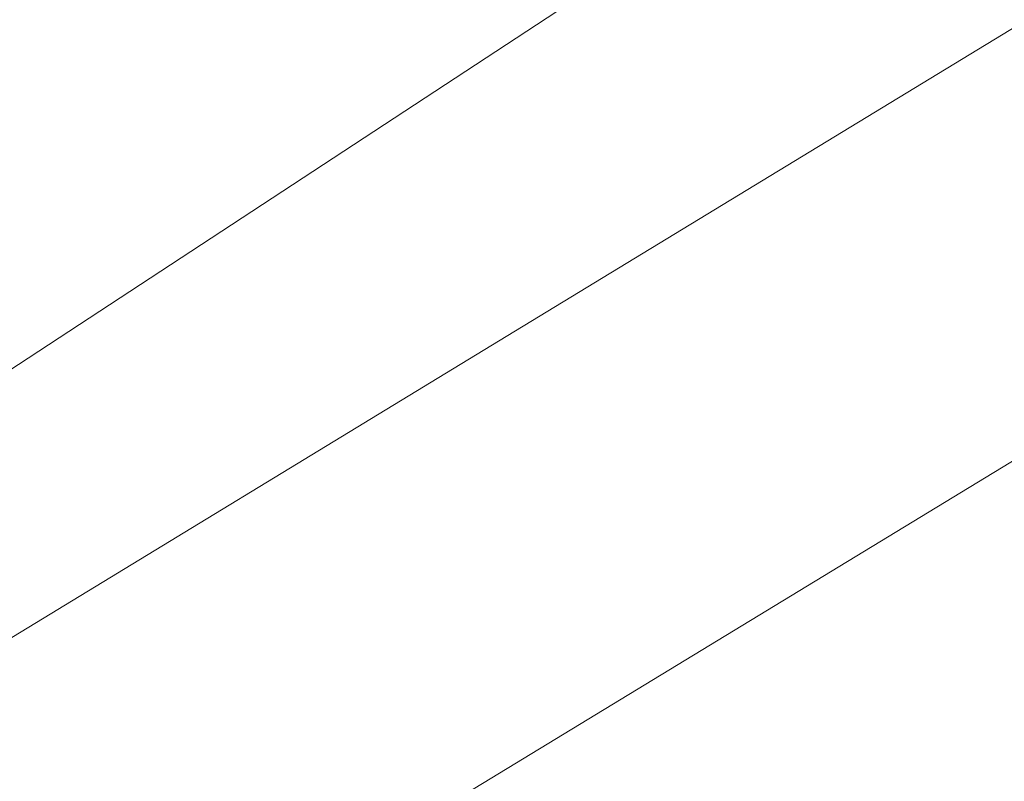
# Model space of a CAD drawing. Extents: x 1620613 to 1693141, y 557269 to 607790.
# Tile 384 of 656: x 1620822.656 to 1620823.148, y 607309.702 to 607310.083. Entities that reach past the tile are written whole.
import ezdxf

# ---------------------------------------------------------------- set-up
doc = ezdxf.new("R2010")
doc.units = 0
doc.header["$LTSCALE"] = 10
doc.header["$MEASUREMENT"] = 0
doc.linetypes.add('DGN Style 2', pattern=[7.346996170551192, 4.408197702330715, -2.938798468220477])
doc.linetypes.add('DGN Style 3', pattern=[10.28579463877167, 7.346996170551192, -2.938798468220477])
for name, color, linetype, lineweight in [('DR_X_Text', 7, 'Continuous', 0), ('DT_X_Contour_Minor', 136, 'DGN Style 3', 0), ('SV_X_Top_of_Bank', 97, 'DGN Style 2', 0)]:
    doc.layers.add(name, color=color, linetype=linetype, lineweight=lineweight)
doc.styles.get("Standard").update_dxf_attribs({"font": 'arial.ttf'})
doc.styles.add('Style-Arial', font='arial.ttf')
doc.dimstyles.get("Standard").update_dxf_attribs({"dimtxt": 0.18, "dimasz": 0.18, "dimexe": 0.18, "dimexo": 0.0625, "dimgap": 0.09, "dimtad": 0, "dimtih": 1, "dimtoh": 1, "dimdec": 4, "dimzin": 0, "dimdsep": 46, "dimtxsty": 'Standard', "dimcen": 0.09, "dimadec": 0, "dimazin": 0, "dimtfac": 1, "dimtdec": 4, "dimtofl": 0, "dimtmove": 0, "dimatfit": 3, "dimfxl": 1, "dimtolj": 1, "dimtzin": 0, "dimarcsym": 0})

# ---------------------------------------------------------------- blocks, each defined once
blk = doc.blocks.new('*U1004')
at = {"layer": 'DT_X_Contour_Minor', "transparency": 33554559, "flags": 128}
for points, elevation in [([(-15.21616715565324, 53.13950447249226), (-19.81874134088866, 49.86354265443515), (-20.72156229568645, 49.22141635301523), (-21.45749336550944, 48.69902108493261), (-22.02653455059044, 48.29635685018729), (-22.42868585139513, 48.01342364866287), (-23.27856947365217, 47.41857648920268), (-23.80416834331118, 46.98556298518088), (-24.74355223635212, 46.13265784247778), (-26.09672115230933, 44.85986106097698), (-27.86367509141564, 43.16717264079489), (-33.12726562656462, 38.09348133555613), (-34.87997650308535, 36.41065848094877), (-36.19041623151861, 35.16745839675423), (-37.05858481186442, 34.36388108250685), (-37.48448224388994, 33.99992653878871), (-38.03051386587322, 33.61554478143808), (-38.21858775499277, 33.48693160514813), (-38.37328570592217, 33.38937839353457), (-38.49460771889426, 33.32288514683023), (-38.5825537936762, 33.28745186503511), (-38.77257540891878, 33.23437640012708), (-38.88521126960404, 33.17604471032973), (-39.08060264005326, 33.04085623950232), (-39.3587495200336, 32.82881098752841), (-39.71965190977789, 32.53990895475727), (-40.79239896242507, 31.66702782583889), (-41.21281239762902, 31.37527341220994), (-41.66949241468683, 31.15467101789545), (-42.16243901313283, 31.00522064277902), (-42.6916521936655, 30.92692228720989), (-44.15124278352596, 30.8129960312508), (-44.65910627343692, 30.77541925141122), (-45.08800380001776, 30.74813360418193), (-45.43793536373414, 30.73113908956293), (-45.7089009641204, 30.72443570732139), (-46.78915318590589, 30.71716589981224), (-50.25550565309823, 29.22997960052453), (-51.06818505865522, 28.88110715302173), (-52.02064364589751, 28.47185536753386), (-53.11288141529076, 28.00222424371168), (-54.34489836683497, 27.47221378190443), (-57.81664914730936, 25.97834676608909), (-59.108489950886, 25.4196177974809), (-60.38019927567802, 24.86383115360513), (-61.63177712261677, 24.31098683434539), (-62.86322349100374, 23.76108483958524), (-66.12023850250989, 22.29860262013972), (-67.36429721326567, 21.74074830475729), (-68.65371208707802, 21.16404702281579), (-69.9884831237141, 20.56849877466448), (-71.36861032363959, 19.95410356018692), (-75.10942440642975, 18.29058703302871), (-76.51567851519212, 17.66446206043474), (-77.92883027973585, 17.03372453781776), (-79.34887969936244, 16.39837446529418), (-80.77582677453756, 15.75841184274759), (-84.59021584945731, 14.04569478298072), (-85.96780275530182, 13.42649090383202), (-87.23977166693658, 12.8534170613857), (-88.40612258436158, 12.32647325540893), (-89.46685550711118, 11.84565948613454), (-92.15465264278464, 10.62499615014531), (-93.16140094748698, 10.16824392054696), (-94.16579800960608, 9.713484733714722), (-95.16784382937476, 9.260718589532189), (-96.16753840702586, 8.809945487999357), (-98.83025562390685, 7.610541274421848), (-99.75191201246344, 7.19545492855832), (-100.5198432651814, 6.84974905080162), (-101.1340493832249, 6.573423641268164), (-101.5945303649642, 6.366478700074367), (-102.6175128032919, 5.907132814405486), (-103.011255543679, 5.728681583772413), (-103.425246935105, 5.537837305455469), (-103.8594869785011, 5.334599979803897), (-104.3139756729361, 5.1189696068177), (-105.5529437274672, 4.527431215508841), (-105.9805033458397, 4.32358178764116), (-106.3339561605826, 4.1556872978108), (-106.613302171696, 4.023747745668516), (-106.818541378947, 3.927763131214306), (-107.2670368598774, 3.719744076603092), (-107.4843943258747, 3.619638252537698), (-107.8000951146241, 3.475335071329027), (-108.2141392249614, 3.286834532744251), (-108.7265266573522, 3.054136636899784), (-110.2240175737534, 2.374679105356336), (-110.7152033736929, 2.152073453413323), (-111.0656425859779, 1.993849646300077), (-111.2753352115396, 1.900007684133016), (-111.3442812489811, 1.870547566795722), (-111.3404752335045, 1.87782971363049), (-111.3429190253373, 1.878463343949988), (-111.3531049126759, 1.874902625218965), (-111.371032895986, 1.867147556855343), (-111.3967029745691, 1.855198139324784), (-111.4754793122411, 1.817740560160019), (-111.5018743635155, 1.805381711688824), (-111.5219772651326, 1.796398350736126), (-111.5357880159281, 1.79079047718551), (-111.5433066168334, 1.788558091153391), (-111.5549666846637, 1.787105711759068), (-111.5624210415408, 1.784814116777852), (-111.5760390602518, 1.779028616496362), (-111.5958207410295, 1.769749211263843), (-111.6217660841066, 1.756975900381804), (-111.6991718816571, 1.718255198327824), (-111.7342200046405, 1.700687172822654), (-111.7813100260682, 1.677023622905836), (-111.8404419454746, 1.647264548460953), (-111.9116157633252, 1.611409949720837), (-112.2718580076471, 1.429865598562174), (-113.0350606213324, -0.2474059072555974), (-113.2177541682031, -0.6502334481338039), (-113.4387479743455, -1.13988542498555), (-113.6980420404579, -1.716361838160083), (-113.9956363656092, -2.379662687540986), (-114.8402882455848, -4.264230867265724), (-115.2146300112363, -4.99066763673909), (-115.7041663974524, -5.756551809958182), (-116.3088974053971, -6.561883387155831), (-117.0288230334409, -7.406662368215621), (-120.6572634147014, -11.44100822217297), (-121.7109238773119, -12.4702595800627), (-121.9242665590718, -12.67251216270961), (-122.1127258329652, -12.838162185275), (-122.2763016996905, -12.96720964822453), (-122.4149941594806, -13.0596545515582), (-122.7516628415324, -13.25737088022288), (-123.1181484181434, -13.47519358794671), (-123.9651036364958, -13.98037446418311), (-125.2925284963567, -14.77291350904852), (-127.1004229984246, -15.85281072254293), (-132.5621011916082, -19.11568085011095), (-134.3564604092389, -20.18775530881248), (-135.643279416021, -20.95682608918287), (-136.4225582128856, -21.4228931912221), (-136.6942967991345, -21.5859566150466), (-136.7422127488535, -21.61678750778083), (-136.7928334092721, -21.64935871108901), (-136.9087584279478, -21.72394915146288), (-137.0899878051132, -21.84055882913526), (-137.3365215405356, -21.99918774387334), (-138.0810173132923, -22.47822383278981), (-138.3978712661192, -22.6746115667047), (-138.790061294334, -22.90449770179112), (-139.2575873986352, -23.16788223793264), (-139.8004495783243, -23.46476517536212), (-142.5095905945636, -24.92838181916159), (-153.1870326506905, -30.13426355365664), (-155.2248335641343, -31.12493864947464), (-156.7621897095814, -31.86587176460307), (-157.7991010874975, -32.35706289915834), (-158.3355676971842, -32.59851205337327), (-159.0988856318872, -32.90938715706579), (-159.3740378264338, -33.02320973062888), (-159.6270059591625, -33.13152112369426), (-159.8577900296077, -33.23432133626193), (-160.0663900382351, -33.33161036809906), (-160.5930779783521, -33.58369954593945), (-160.8051329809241, -33.66154300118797), (-161.0462820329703, -33.70600648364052), (-161.3165251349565, -33.71708999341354), (-161.615862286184, -33.69479353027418), (-162.4528867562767, -33.59082966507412), (-162.9269289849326, -33.66899306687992), (-163.721287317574, -33.98145617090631), (-164.8359617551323, -34.52821897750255), (-166.2709522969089, -35.30928148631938), (-170.5246818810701, -37.7045144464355), (-172.1231266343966, -38.57648387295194), (-173.7281637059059, -39.39596743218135), (-175.339793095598, -40.16296512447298), (-176.9580148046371, -40.87747694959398), (-181.2820624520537, -42.71286066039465), (-182.7909117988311, -43.35069092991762), (-184.0744241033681, -43.88764395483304), (-185.1325993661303, -44.32371973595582), (-185.9654375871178, -44.65891827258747), (-187.8858901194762, -45.41827804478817), (-188.520472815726, -45.67012349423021), (-188.9838815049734, -45.85614001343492), (-189.2761161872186, -45.97632760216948), (-189.3971768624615, -46.0306862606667), (-189.4917733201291, -46.08787077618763), (-189.8211518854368, -46.28819430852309), (-190.7383402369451, -46.84627651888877), (-192.2433383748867, -47.76211740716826), (-194.3361462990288, -49.03571697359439), (-200.7007138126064, -52.90899405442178), (-202.8180694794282, -54.19743101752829), (-204.3967108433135, -55.15778409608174), (-205.4366379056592, -55.79005328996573), (-205.9378506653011, -56.09423859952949), (-206.5561322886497, -56.46795424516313), (-206.8614067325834, -56.64589492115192), (-207.3135188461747, -56.89943021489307), (-207.912468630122, -57.22856012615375), (-208.6582560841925, -57.63328465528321), (-212.4812187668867, -59.69838656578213), (-217.9525532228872, -61.78625121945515), (-218.9816974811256, -62.17902329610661), (-219.7242726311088, -62.46254038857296), (-220.1802786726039, -62.63680249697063), (-220.3497156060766, -62.70180962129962), (-220.4194552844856, -62.72948864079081), (-220.8007980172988, -62.87632058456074), (-221.8925214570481, -63.29605715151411), (-223.6946256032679, -63.98869834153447), (-226.2071104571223, -64.95424415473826), (-233.8542443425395, -67.8929058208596), (-236.4554405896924, -68.89391066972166), (-238.5236789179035, -69.69292896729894), (-240.0589593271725, -70.28996071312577), (-241.0612818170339, -70.68500590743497), (-243.0235312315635, -71.46914435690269), (-243.7578034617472, -71.7613185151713), (-244.4889330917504, -72.04973715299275), (-245.2169201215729, -72.33440027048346), (-245.9417645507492, -72.61530786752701), (-247.8704928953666, -73.35938743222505), (-248.5630352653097, -73.6199460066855), (-249.1941161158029, -73.8435620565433), (-249.7637354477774, -74.0302355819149), (-250.271893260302, -74.17996658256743), (-251.5450320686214, -74.52999255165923), (-252.0702619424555, -74.6602527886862), (-252.691097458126, -74.78851402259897), (-253.4075386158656, -74.91477625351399), (-254.2195854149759, -75.03903948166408), (-256.5125177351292, -75.36774275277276), (-256.9049860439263, -75.59858398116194), (-256.3626917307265, -76.04458021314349), (-254.8856347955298, -76.705731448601), (-252.4738152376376, -77.58203768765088), (-244.7959462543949, -80.20572766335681), (-242.204642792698, -81.01907846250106), (-240.1891341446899, -81.49136337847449), (-238.7494203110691, -81.62258241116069), (-237.8855012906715, -81.41273556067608), (-236.3494436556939, -80.39838944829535), (-235.4562545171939, -80.28305411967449), (-233.928730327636, -80.69780771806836), (-231.7668710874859, -81.64265024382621), (-228.9706767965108, -83.11758169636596), (-220.6683786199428, -87.75751747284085), (-217.8834685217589, -89.27032145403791), (-215.7554618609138, -90.32878156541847), (-214.2843586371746, -90.93289780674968), (-213.4701588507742, -91.08267017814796), (-212.174830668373, -90.87627134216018), (-211.6545913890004, -90.75436087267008), (-211.0653696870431, -90.54342859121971), (-210.4071655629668, -90.2434744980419), (-209.6799790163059, -89.85449859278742), (-207.6488383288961, -88.69853376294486), (-206.8963358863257, -88.28145190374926), (-206.1621840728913, -87.89717994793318), (-205.4463828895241, -87.54571789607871), (-204.7489323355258, -87.22706574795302), (-202.9135316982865, -86.42107322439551), (-202.161806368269, -86.10027413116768), (-201.2831808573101, -85.74237124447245), (-200.277655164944, -85.347364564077), (-199.1452292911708, -84.91525409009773), (-195.9562267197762, -83.71348776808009), (-194.8143689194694, -83.26692920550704), (-193.7805474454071, -82.82857825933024), (-192.8547622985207, -82.39843492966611), (-192.0370134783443, -81.97649921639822), (-190.0003983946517, -80.86228080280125), (-189.2093401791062, -80.45351616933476), (-188.3636268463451, -80.06288607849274), (-187.4632583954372, -79.69039053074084), (-186.5082348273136, -79.33602952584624), (-183.88863182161, -78.41524623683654), (-183.0039409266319, -78.10315325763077), (-182.3145704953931, -77.85746178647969), (-181.8205205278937, -77.67817182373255), (-181.5217910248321, -77.56528336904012), (-180.9856063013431, -77.35278283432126), (-180.6732185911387, -77.23195806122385), (-180.1381940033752, -77.02885914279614), (-179.3805325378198, -76.74348607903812), (-178.4002341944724, -76.37583887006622), (-175.4892561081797, -75.28574745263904), (-174.2415284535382, -74.81242216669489), (-172.6815790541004, -74.21001487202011), (-170.8094079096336, -73.47852556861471), (-168.6250150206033, -72.6179542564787), (-162.3836716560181, -70.15098807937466), (-160.3075015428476, -69.33094668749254), (-158.7599987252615, -68.72104714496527), (-157.7411632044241, -68.32128945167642), (-157.2509949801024, -68.131673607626), (-156.6487694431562, -67.906220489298), (-156.3778641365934, -67.78612823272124), (-156.0168173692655, -67.59494130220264), (-155.5656291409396, -67.33265969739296), (-155.0242994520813, -66.99928341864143), (-153.4605650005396, -66.01548710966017), (-152.8529017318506, -65.65113033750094), (-152.2027127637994, -65.29590725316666), (-151.5099980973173, -64.94981785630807), (-150.7747577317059, -64.61286214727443), (-148.7574158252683, -63.72649183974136), (-147.8165163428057, -63.32364140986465), (-146.5068243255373, -62.77986785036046), (-144.8283397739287, -62.09517116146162), (-142.7810626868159, -61.26955134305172), (-136.8299337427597, -58.88000098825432), (-134.7873558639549, -58.07134284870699), (-133.1229689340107, -57.4375311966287), (-131.8367729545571, -56.97856603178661), (-130.9287679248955, -56.69444735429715), (-129.0116757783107, -56.16992619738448), (-128.3709055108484, -55.98933264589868), (-127.8864138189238, -55.84094285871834), (-127.5582007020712, -55.72475683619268), (-127.3862661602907, -55.64077457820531), (-127.1361454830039, -55.45976024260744), (-127.0158877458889, -55.40442056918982), (-126.8427050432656, -55.37416230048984), (-126.6165973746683, -55.36898543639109), (-126.3375647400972, -55.38888997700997), (-125.5229110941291, -55.47541062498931), (-125.2490449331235, -55.50724031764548), (-125.0384366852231, -55.53783890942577), (-124.8910863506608, -55.56720640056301), (-124.8069939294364, -55.59534279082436), (-124.5621644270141, -55.72377337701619), (-121.6953630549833, -54.43029862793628), (-121.1401926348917, -54.18145993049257), (-120.7033105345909, -53.98929015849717), (-120.3847167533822, -53.85378931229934), (-120.1844112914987, -53.77495739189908), (-119.8079811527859, -53.64029750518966), (-119.6632141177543, -53.58463066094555), (-119.5112356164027, -53.51862504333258), (-119.3520456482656, -53.44228065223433), (-119.1856442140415, -53.35559748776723), (-118.732291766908, -53.11065735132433), (-118.5813705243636, -53.02933177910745), (-118.4686211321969, -52.96906016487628), (-118.394043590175, -52.92984250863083), (-118.3576378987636, -52.91167881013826), (-118.3114518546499, -52.8913142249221), (-118.2843343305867, -52.87942948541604), (-118.2376212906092, -52.8590487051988), (-118.1713127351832, -52.8301718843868), (-118.0854086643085, -52.79279902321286), (-117.8302037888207, -52.68181000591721), (-117.7463434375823, -52.64520010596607), (-117.6861660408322, -52.61861216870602), (-117.6496715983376, -52.60204619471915), (-117.6368601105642, -52.59550218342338), (-117.634273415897, -52.59141410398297), (-117.5621176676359, -52.55989399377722), (-117.3475904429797, -52.4683997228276), (-116.9906917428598, -52.31693129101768), (-116.4914215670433, -52.10548869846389), (-114.970205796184, -51.46167623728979), (-114.4185916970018, -51.22624495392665), (-113.9046612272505, -51.00281044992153), (-113.4284143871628, -50.79137272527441), (-112.9898511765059, -50.59193177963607), (-111.8705941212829, -50.07608496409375), (-111.4361631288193, -49.87686495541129), (-110.9723129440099, -49.66609004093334), (-110.479043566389, -49.44376022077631), (-109.9563549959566, -49.20987549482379), (-108.5232932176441, -48.57077635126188), (-107.9104807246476, -48.29830772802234), (-107.1468395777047, -47.96022621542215), (-106.2323697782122, -47.55653181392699), (-105.1670713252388, -47.08722452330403), (-102.1251705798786, -45.74825456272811), (-100.9267181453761, -45.21956756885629), (-99.6127864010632, -44.63773405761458), (-98.18337534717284, -44.00275402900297), (-96.63848498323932, -43.31462748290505), (-92.36480493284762, -41.40876133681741), (-90.7662950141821, -40.69468151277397), (-89.1760252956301, -39.98184164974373), (-87.59399577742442, -39.27024174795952), (-86.02020645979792, -38.55988180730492), (-81.83442187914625, -36.66724191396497), (-80.35566188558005, -35.99873885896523), (-79.05872034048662, -35.41270961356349), (-77.94359724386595, -34.90915417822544), (-77.01029259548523, -34.48807255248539), (-74.76390479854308, -33.47515329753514), (-73.82803864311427, -33.05414123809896), (-72.70523102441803, -32.55079450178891), (-71.39548194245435, -31.96511308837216), (-69.89879139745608, -31.29709699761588), (-65.65836132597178, -29.40594118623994), (-64.17550338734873, -28.7438384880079), (-62.90725212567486, -28.17589725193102), (-61.85360754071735, -27.70211747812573), (-61.01456963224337, -27.32249916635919), (-59.06327744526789, -26.43573228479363), (-58.40143171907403, -26.13440883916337), (-57.87936368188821, -25.89551366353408), (-57.49707333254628, -25.71904675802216), (-57.25456067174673, -25.60500812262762), (-56.79423049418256, -25.38414278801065), (-56.61580828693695, -25.29798916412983), (-56.42578929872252, -25.20517729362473), (-56.2241735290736, -25.1057071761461), (-56.01096097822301, -24.99957881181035), (-55.42693180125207, -24.70769217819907), (-55.17584401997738, -24.58463789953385), (-54.86060255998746, -24.43439003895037), (-54.48120742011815, -24.25694859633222), (-54.03765860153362, -24.05231357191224), (-52.76932351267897, -23.47036206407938), (-52.35306644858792, -23.27972813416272), (-52.05554657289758, -23.14428997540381), (-51.8767638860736, -23.0640475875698), (-51.81671838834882, -23.03900097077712), (-51.81491331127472, -23.04580435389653), (-51.80586088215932, -23.04392634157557), (-51.78005740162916, -23.03318976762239), (-51.73750286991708, -23.01359463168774), (-51.67819728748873, -22.98514093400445), (-51.49771433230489, -22.8974529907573), (-51.39857034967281, -22.84935450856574), (-51.23650061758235, -22.77082501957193), (-51.01150513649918, -22.66186452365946), (-50.72358390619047, -22.52247302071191), (-49.23312474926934, -21.80097365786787), (-49.14244847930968, -20.03365444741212), (-49.00203839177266, -19.51154287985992), (-48.6196693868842, -18.70263069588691), (-47.99534146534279, -17.6069178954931), (-47.12905462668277, -16.22440447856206), (-44.4963445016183, -12.15530121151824), (-43.46803317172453, -10.75049285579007), (-42.35763177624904, -9.587895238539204), (-41.16514031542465, -8.667508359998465), (-39.89055878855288, -7.989332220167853), (-36.38222129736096, -6.503810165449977), (-35.20540522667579, -6.00551539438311), (-34.30621013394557, -5.624772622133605), (-33.68463601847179, -5.361581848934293), (-33.34068288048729, -5.215943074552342), (-32.79363581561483, -4.984309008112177), (-32.37782533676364, -4.731976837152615), (-31.5406792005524, -4.148705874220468), (-30.2821974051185, -3.234496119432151), (-28.60237995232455, -1.989347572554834), (-23.56108586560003, 1.772300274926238), (-21.76660683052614, 3.090607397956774), (-20.1641402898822, 4.224292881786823), (-18.75368624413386, 5.173356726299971), (-17.53524469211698, 5.937798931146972), (-14.54208387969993, 7.730149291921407), (-13.53872524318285, 8.334381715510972), (-12.77351994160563, 8.802816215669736), (-12.24646797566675, 9.1354527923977), (-11.95756934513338, 9.332291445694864), (-11.50471077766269, 9.676130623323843), (-11.13367417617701, 9.918347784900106), (-10.3602082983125, 10.38711988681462), (-9.184313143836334, 11.08244692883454), (-7.605988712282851, 12.00432891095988), (-2.860551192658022, 14.76475411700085), (-1.204194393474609, 15.72995997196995), (0.2057978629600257, 16.5552586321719), (1.369425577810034, 17.24065009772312), (2.286688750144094, 17.78613436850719), (4.404237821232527, 19.05421616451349), (5.349744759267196, 19.62845602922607), (6.598103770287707, 20.40011427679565), (8.149314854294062, 21.36919090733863), (10.00337801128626, 22.5356859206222), (15.35134919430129, 25.90956379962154), (17.17177361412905, 27.06607961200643), (18.62206848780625, 28.00521863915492), (19.70223381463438, 28.72698088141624), (20.41226959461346, 29.23136633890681), (21.81219227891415, 30.28655851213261), (22.32136375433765, 30.52013040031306), (22.79893616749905, 30.42945193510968), (23.24490951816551, 30.01452311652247), (23.6592838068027, 29.27534394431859), (25.5192993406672, 25.06925698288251)], 0.2000414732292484), ([(-17.45736527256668, 52.90326992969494), (-21.39895877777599, 50.0977725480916), (-22.17212463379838, 49.54786270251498), (-22.80236784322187, 49.10048918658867), (-23.28968840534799, 48.75565200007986), (-23.63408632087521, 48.51335114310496), (-24.36191723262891, 48.00393063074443), (-24.86158497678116, 47.58533965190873), (-25.8147150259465, 46.71163209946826), (-27.22130737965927, 45.38280797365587), (-29.08136203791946, 43.59886727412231), (-34.64612420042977, 38.23486997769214), (-36.47441867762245, 36.47166088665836), (-37.78573048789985, 35.20503158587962), (-38.58005963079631, 34.43498207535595), (-38.85740610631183, 34.16151235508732), (-38.94539676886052, 34.04400650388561), (-38.93639807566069, 34.00681650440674), (-38.93534537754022, 33.99954533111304), (-38.93604386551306, 33.99367038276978), (-38.93849353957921, 33.98919165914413), (-38.94269439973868, 33.98610916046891), (-38.95623160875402, 33.97975079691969), (-38.96354734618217, 33.97610134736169), (-38.97534165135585, 33.96992177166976), (-38.99161452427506, 33.96121206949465), (-39.01236596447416, 33.94997224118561), (-39.11965601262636, 33.89161608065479), (-41.00425999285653, 32.35813691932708), (-41.41850579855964, 32.06585747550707), (-41.85355579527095, 31.84622449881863), (-42.30940998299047, 31.69923798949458), (-42.78606836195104, 31.62489794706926), (-45.05901724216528, 31.44748617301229), (-45.41155417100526, 31.3261421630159), (-45.47864930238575, 31.30298905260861), (-45.52884744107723, 31.28553429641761), (-45.56214858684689, 31.27377789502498), (-45.57855274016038, 31.26771984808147), (-45.60682844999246, 31.25629857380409), (-45.61209900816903, 31.25412344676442), (-45.61557950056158, 31.25263748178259), (-45.6172699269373, 31.25184067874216), (-45.61939097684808, 31.2506347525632), (-45.6221740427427, 31.24922665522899), (-45.63966620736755, 31.24067520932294), (-45.69890002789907, 31.21193393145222), (-45.82608510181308, 31.15654833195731), (-46.17424678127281, 31.00658998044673), (-46.74338506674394, 30.76205887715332), (-47.53349995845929, 30.42295502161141), (-49.93510847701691, 29.39258107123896), (-50.87372427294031, 28.98969278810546), (-51.88836527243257, 28.55380840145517), (-52.97903147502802, 28.08492791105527), (-54.14572288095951, 27.5830513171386), (-57.35826690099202, 26.20071892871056), (-58.58553470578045, 25.6693915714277), (-59.85793010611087, 25.11215879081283), (-61.17545310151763, 24.52902058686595), (-62.53810369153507, 23.91997695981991), (-66.2320087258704, 22.26132005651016), (-67.60640780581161, 21.64488324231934), (-68.95917626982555, 21.0395654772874), (-70.29031411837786, 20.44536676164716), (-71.5998213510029, 19.8622870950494), (-75.06299981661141, 18.3222333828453), (-76.39654123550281, 17.72836383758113), (-77.7997816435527, 17.10179548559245), (-79.27272104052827, 16.44252832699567), (-80.81535942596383, 15.7505623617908), (-85.0219937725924, 13.86172137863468), (-86.5189906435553, 13.18894839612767), (-87.85500549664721, 12.58726018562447), (-89.03003833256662, 12.05665674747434), (-90.04408915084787, 11.5971380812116), (-92.53358197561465, 10.46653466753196), (-93.46605290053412, 10.0434813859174), (-94.39634605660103, 9.622274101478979), (-95.32446144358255, 9.202912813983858), (-96.25039906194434, 8.785397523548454), (-98.7166623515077, 7.674484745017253), (-99.58089384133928, 7.285275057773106), (-100.32389084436, 6.950830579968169), (-100.9456533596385, 6.671151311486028), (-101.4461813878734, 6.446237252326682), (-102.6192768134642, 5.919486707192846), (-103.0579989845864, 5.720960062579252), (-103.4943439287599, 5.520443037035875), (-103.9283116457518, 5.317935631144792), (-104.3599021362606, 5.113437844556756), (-105.5076404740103, 4.565456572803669), (-105.9101584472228, 4.373629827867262), (-106.2569086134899, 4.209135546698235), (-106.5478909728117, 4.071973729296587), (-106.7831055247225, 3.962144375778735), (-107.3359872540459, 3.705709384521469), (-107.582444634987, 3.592054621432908), (-107.907155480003, 3.44341657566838), (-108.3101197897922, 3.25979524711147), (-108.7913375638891, 3.041190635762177), (-110.1789229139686, 2.411600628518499), (-110.6338851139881, 2.205665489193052), (-110.9580827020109, 2.060052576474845), (-111.1515156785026, 1.974761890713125), (-111.214184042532, 1.949793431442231), (-111.2069468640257, 1.96364050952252), (-111.2115937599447, 1.964845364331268), (-111.2309623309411, 1.958074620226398), (-111.2650525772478, 1.943328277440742), (-111.3138644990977, 1.920606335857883), (-111.4636585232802, 1.849380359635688), (-111.5138489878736, 1.825879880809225), (-111.5520748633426, 1.808797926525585), (-111.5783361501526, 1.798134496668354), (-111.5926328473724, 1.793889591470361), (-111.6148045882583, 1.791127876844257), (-111.6289791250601, 1.786770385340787), (-111.6548739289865, 1.775769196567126), (-111.6924890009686, 1.758124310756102), (-111.7418243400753, 1.733835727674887), (-111.8890122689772, 1.660207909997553), (-111.9556566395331, 1.62680212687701), (-112.0451988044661, 1.581805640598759), (-112.1576387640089, 1.525218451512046), (-112.2929765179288, 1.457040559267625), (-112.9779808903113, 1.111832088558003), (-114.4292185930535, -2.077517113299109), (-114.7156034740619, -2.707376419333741), (-114.9527991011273, -3.230090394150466), (-115.140805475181, -3.645659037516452), (-115.2796225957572, -3.954082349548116), (-115.5842159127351, -4.633684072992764), (-115.7192088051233, -4.895647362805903), (-115.8957424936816, -5.171835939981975), (-116.1138169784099, -5.46224980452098), (-116.373432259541, -5.766888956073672), (-117.6818987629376, -7.221730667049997), (-120.7368154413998, -10.20587712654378), (-121.3553677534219, -10.7922755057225), (-121.9017746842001, -11.27255073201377), (-122.3760362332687, -11.64670280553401), (-122.7781524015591, -11.91473172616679), (-123.7542683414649, -12.48797797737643), (-124.3046113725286, -12.81351193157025), (-125.2235535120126, -13.36017910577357), (-126.5110947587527, -14.1279794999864), (-128.1672351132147, -15.11691311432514), (-133.0750748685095, -18.04891371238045), (-134.6900997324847, -19.01396191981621), (-135.8542945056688, -19.71010609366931), (-136.5676591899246, -20.13734623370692), (-136.8301937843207, -20.29568234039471), (-136.929179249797, -20.35937324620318), (-137.0337521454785, -20.42665931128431), (-137.273231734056, -20.58074932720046), (-137.6476180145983, -20.82164329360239), (-138.1569109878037, -21.14934121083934), (-139.6949011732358, -22.1389409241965), (-140.3494626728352, -22.54464155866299), (-141.1596545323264, -23.01954367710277), (-142.125476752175, -23.56364727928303), (-143.2469293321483, -24.17695236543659), (-148.8435122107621, -27.20051289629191), (-155.6668337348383, -30.52728392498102), (-156.9690717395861, -31.16036576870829), (-157.9515050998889, -31.63385228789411), (-158.6141338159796, -31.9477434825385), (-158.9569578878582, -32.10203935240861), (-159.4447492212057, -32.30070123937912), (-159.6311749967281, -32.37850830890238), (-159.8246088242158, -32.46293310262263), (-160.0250507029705, -32.55397562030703), (-160.232500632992, -32.65163586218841), (-160.7950445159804, -32.9208868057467), (-161.0059018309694, -33.00597154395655), (-161.2165658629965, -33.05928755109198), (-161.4270366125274, -33.08083482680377), (-161.6373140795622, -33.07061337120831), (-162.1977962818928, -33.00099784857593), (-162.5945986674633, -33.09803384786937), (-163.3646441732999, -33.44135348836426), (-164.5079327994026, -34.03095676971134), (-166.0244645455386, -34.86684369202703), (-170.5662066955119, -37.42425367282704), (-172.2728793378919, -38.35526261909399), (-173.9865906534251, -39.23023197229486), (-175.7073406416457, -40.04916173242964), (-177.435129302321, -40.81205189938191), (-182.0519506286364, -42.77170622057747), (-183.6363930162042, -43.44221749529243), (-184.9271041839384, -43.98401057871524), (-185.9240841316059, -44.39708547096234), (-186.6273328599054, -44.68144217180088), (-188.1110211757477, -45.26810245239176), (-188.6012821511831, -45.46267125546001), (-188.9592988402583, -45.60638245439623), (-189.1850712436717, -45.69923604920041), (-189.2785993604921, -45.74123203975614), (-189.3516819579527, -45.78541120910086), (-189.6950575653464, -45.99428155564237), (-190.6703724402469, -46.58775821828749), (-192.2776265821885, -47.56584119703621), (-194.5168199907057, -48.92853049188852), (-201.330588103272, -53.07517703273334), (-203.5688460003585, -54.43730063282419), (-205.1732936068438, -55.41368652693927), (-206.143930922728, -56.00433471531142), (-206.4807579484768, -56.20924519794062), (-206.5338829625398, -56.24135621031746), (-206.56011325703, -56.25664552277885), (-206.5989603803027, -56.27843020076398), (-206.6504243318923, -56.30671024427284), (-206.71450511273, -56.34148565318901), (-207.042988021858, -56.51892674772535), (-216.8652858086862, -60.26712173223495), (-218.7128353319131, -60.9722375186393), (-220.04592770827, -61.48121559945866), (-220.8645629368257, -61.79405597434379), (-221.1687410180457, -61.91075864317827), (-221.2939397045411, -61.96044881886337), (-221.6560887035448, -62.10013437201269), (-222.648636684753, -62.48192339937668), (-224.2715836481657, -63.10581590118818), (-226.5249295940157, -63.97181187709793), (-233.3743840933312, -66.60393911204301), (-235.7518862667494, -67.51956538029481), (-237.7473019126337, -68.29234875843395), (-239.3606310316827, -68.92228924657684), (-240.5918736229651, -69.40938684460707), (-243.3657384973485, -70.51785658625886), (-244.3541457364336, -70.9117544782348), (-245.2389687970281, -71.2620958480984), (-246.0202076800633, -71.56888069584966), (-246.6978623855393, -71.83210902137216), (-248.3668293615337, -72.47597585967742), (-248.9959418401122, -72.7096468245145), (-249.6315540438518, -72.92775959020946), (-250.2736659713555, -73.1303141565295), (-250.922277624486, -73.31731052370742), (-252.6605749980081, -73.79522323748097), (-253.3777047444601, -73.97307582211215), (-254.2253709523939, -74.14819904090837), (-255.2035736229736, -74.32059289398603), (-256.3123127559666, -74.49025738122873), (-259.4429990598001, -74.9390568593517), (-259.9788609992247, -75.2542390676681), (-259.2384320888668, -75.86318608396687), (-257.2217123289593, -76.76589790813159), (-253.9287017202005, -77.96237454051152), (-243.4456189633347, -81.5446653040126), (-239.9443442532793, -82.67948381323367), (-237.3028321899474, -83.39722126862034), (-235.5210827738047, -83.69787767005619), (-234.599096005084, -83.58145301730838), (-233.2868148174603, -82.71487920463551), (-232.5237475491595, -82.61634619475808), (-231.218756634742, -82.97067752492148), (-229.3718420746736, -83.77787319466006), (-226.9830038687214, -85.03793320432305), (-219.8902037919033, -89.00191234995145), (-217.497983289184, -90.29225249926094), (-215.6409218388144, -91.19028858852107), (-214.3190194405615, -91.6960206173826), (-213.532276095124, -91.80944858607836), (-212.1478392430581, -91.58885108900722), (-211.5918114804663, -91.45855411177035), (-210.9620558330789, -91.23311130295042), (-210.2585722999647, -90.91252266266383), (-209.4813608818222, -90.49678819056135), (-207.310493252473, -89.26130182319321), (-206.5328441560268, -88.82721764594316), (-205.8280475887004, -88.45157989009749), (-205.1961035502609, -88.13438855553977), (-204.6370120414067, -87.87564364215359), (-203.2432380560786, -87.26358576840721), (-202.625732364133, -87.00239332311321), (-201.8185457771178, -86.67785939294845), (-200.8216782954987, -86.28998397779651), (-199.63512991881, -85.83876707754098), (-196.2180930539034, -84.55106669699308), (-194.9945850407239, -84.07257631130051), (-193.8868386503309, -83.60288043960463), (-192.8948538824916, -83.14197908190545), (-192.018630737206, -82.68987223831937), (-189.8363845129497, -81.49598000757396), (-188.9887605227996, -81.05798606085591), (-188.0825732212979, -80.63942339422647), (-187.1178226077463, -80.2402920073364), (-186.0945086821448, -79.86059190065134), (-183.2875871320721, -78.87396665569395), (-182.3396351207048, -78.53955701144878), (-181.6009702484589, -78.276297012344), (-181.0715925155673, -78.08418665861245), (-180.7515019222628, -77.96322594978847), (-180.1769765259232, -77.73553025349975), (-179.8737207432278, -77.61785036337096), (-179.3948474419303, -77.4355824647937), (-178.7403566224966, -77.1887265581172), (-177.9102482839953, -76.87728264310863), (-175.4624693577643, -75.96064819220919), (-174.3456440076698, -75.53590440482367), (-172.8310021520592, -74.94914888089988), (-170.9185437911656, -74.20038162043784), (-168.6082689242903, -73.28960262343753), (-161.9171139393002, -70.64484298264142), (-159.6972275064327, -69.7679149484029), (-158.0559344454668, -69.12070057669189), (-156.9932347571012, -68.70319986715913), (-156.5091284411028, -68.51541282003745), (-155.9896360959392, -68.32093224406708), (-155.7559475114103, -68.21733815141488), (-155.4445010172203, -68.05241630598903), (-155.0552966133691, -67.82616670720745), (-154.5883343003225, -67.5385893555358), (-153.2394242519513, -66.68994607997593), (-152.7152412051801, -66.37564430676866), (-152.1543746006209, -66.06922144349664), (-151.5568244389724, -65.77067749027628), (-150.9225907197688, -65.480012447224), (-149.182389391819, -64.71541087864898), (-148.3115284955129, -64.34412459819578), (-147.0040968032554, -63.80371693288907), (-145.2600943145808, -63.09418788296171), (-143.0795210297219, -62.21553744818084), (-136.6825645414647, -59.64697444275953), (-134.4940270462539, -58.77966739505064), (-132.726131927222, -58.10416850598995), (-131.378879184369, -57.62047777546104), (-130.4522688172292, -57.32859520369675), (-128.5421643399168, -56.8059858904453), (-127.9128130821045, -56.63172460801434), (-127.4573376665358, -56.50089774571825), (-127.1757380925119, -56.41350530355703), (-127.0680143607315, -56.36954728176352), (-126.9710139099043, -56.26575682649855), (-126.7956728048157, -56.1396739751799), (-126.7287661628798, -56.11255874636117), (-126.6031924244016, -56.08524856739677), (-126.418951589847, -56.05774343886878), (-126.176043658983, -56.03004336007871), (-125.4500663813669, -55.9559165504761), (-125.2042487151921, -55.92880988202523), (-125.0112786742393, -55.90308498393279), (-124.8711562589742, -55.87874185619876), (-124.7838814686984, -55.85578049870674), (-124.6216121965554, -55.79639257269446), (-124.5715618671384, -55.77771408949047), (-124.5431128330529, -55.76621958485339), (-124.5362650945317, -55.76190905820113), (-124.5510186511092, -55.76478251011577), (-124.6191631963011, -55.78202368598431), (-124.5718470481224, -55.75624373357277), (-124.3787901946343, -55.66597299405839), (-124.0399926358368, -55.511211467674), (-123.555454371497, -55.29195915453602), (-122.0690313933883, -54.62129860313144), (-121.5602130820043, -54.39369512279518), (-121.1485753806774, -54.21388009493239), (-120.834118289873, -54.0818535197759), (-120.6168418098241, -53.99761539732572), (-120.1670120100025, -53.83669834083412), (-119.9940170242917, -53.77017708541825), (-119.8124044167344, -53.69130111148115), (-119.622174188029, -53.60007041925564), (-119.42332633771, -53.49648500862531), (-118.8815752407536, -53.20378428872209), (-118.7012260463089, -53.10660114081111), (-118.5664917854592, -53.03457723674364), (-118.4773724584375, -52.98771257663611), (-118.4338680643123, -52.96600716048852), (-118.378676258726, -52.94167170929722), (-118.3462711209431, -52.92746957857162), (-118.2904495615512, -52.90311477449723), (-118.211211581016, -52.86860729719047), (-118.108557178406, -52.82394714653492), (-117.8035902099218, -52.69131651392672), (-117.7033780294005, -52.64756809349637), (-117.6314667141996, -52.61579580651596), (-117.5878562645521, -52.59599965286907), (-117.5725466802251, -52.58817963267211), (-117.5694556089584, -52.58329442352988), (-117.5023191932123, -52.5537070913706), (-117.3032282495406, -52.46860900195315), (-116.9721827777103, -52.32800015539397), (-116.5091827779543, -52.1318805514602), (-115.0985767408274, -51.53488059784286), (-114.5787590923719, -51.31273690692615), (-114.0772606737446, -51.09405579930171), (-113.594081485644, -50.87883727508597), (-113.1292215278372, -50.66708133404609), (-111.914020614, -50.10701560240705), (-111.4423497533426, -49.89071825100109), (-110.938737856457, -49.6618754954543), (-110.4031849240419, -49.42048733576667), (-109.8356909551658, -49.16655377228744), (-108.2797856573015, -48.47267039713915), (-107.637205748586, -48.18686541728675), (-106.8763949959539, -47.84986300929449), (-105.9973533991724, -47.46166317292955), (-105.0000809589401, -47.02226590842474), (-102.1830466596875, -45.78227663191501), (-101.0416261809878, -45.27859689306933), (-99.730140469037, -44.69754963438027), (-98.24858952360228, -44.03913485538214), (-96.59697334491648, -43.3033525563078), (-91.96590989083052, -41.23810973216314), (-90.26453862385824, -40.47824782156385), (-88.63372241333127, -39.7475942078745), (-87.07346125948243, -39.0461488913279), (-85.58375516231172, -38.37391187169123), (-81.70527897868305, -36.62022421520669), (-80.33508533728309, -36.00080075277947), (-79.13336155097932, -35.4577961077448), (-78.1001076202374, -34.99121027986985), (-77.23532354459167, -34.60104326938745), (-75.15385914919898, -33.66248966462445), (-74.2553197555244, -33.25839136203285), (-73.12079987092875, -32.75001165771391), (-71.75029949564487, -32.13735055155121), (-70.14381862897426, -31.4204080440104), (-65.54522899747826, -29.36951948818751), (-63.95151954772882, -28.65803548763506), (-62.61933342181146, -28.0617499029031), (-61.54867061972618, -27.58066273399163), (-60.73953114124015, -27.21477398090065), (-58.93052363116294, -26.39266852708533), (-58.31693849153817, -26.11331703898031), (-57.83293870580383, -25.89184166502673), (-57.47852427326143, -25.72824240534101), (-57.25369519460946, -25.62251925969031), (-56.82693145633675, -25.41775902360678), (-56.65531035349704, -25.33478436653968), (-56.46051984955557, -25.23943057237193), (-56.24255994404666, -25.13169764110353), (-56.0014306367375, -25.01158557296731), (-55.32752661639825, -24.67478120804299), (-55.05126318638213, -24.53896794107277), (-54.72790091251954, -24.38413141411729), (-54.35743979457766, -24.21027162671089), (-53.93987983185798, -24.01738857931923), (-52.76358814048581, -23.47766943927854), (-52.37750348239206, -23.30100356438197), (-52.10146827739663, -23.1757952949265), (-51.93548252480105, -23.10204463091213), (-51.87954622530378, -23.07975157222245), (-51.87711536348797, -23.08891355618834), (-51.86492463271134, -23.08638447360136), (-51.83017558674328, -23.07192573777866), (-51.77286822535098, -23.04553734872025), (-51.69300254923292, -23.00721930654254), (-51.44994965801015, -22.88913165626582), (-51.31643438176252, -22.82435836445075), (-51.09817822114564, -22.71860422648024), (-50.7951811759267, -22.5718692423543), (-50.40744324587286, -22.38415341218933), (-48.4002708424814, -21.41252423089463), (-48.36751615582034, -20.77412141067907), (-48.22934931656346, -20.45036320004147), (-47.82888652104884, -19.75268977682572), (-47.16612776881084, -18.68110114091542), (-46.24107306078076, -17.23559729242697), (-43.42453256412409, -12.8823667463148), (-42.35470139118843, -11.39228932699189), (-41.25761324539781, -10.18697997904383), (-40.13326812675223, -9.266438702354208), (-38.98166603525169, -8.63066549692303), (-35.87438449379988, -7.314961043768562), (-34.83209626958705, -6.873628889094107), (-34.0356927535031, -6.536410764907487), (-33.48517394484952, -6.303306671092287), (-33.18053984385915, -6.174316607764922), (-32.69602851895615, -5.96916181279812), (-32.28319507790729, -5.712428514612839), (-31.40807824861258, -5.096094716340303), (-30.07067803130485, -4.120160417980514), (-28.27099442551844, -2.784625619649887), (-22.85546029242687, 1.256267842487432), (-20.95785962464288, 2.654420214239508), (-19.32670822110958, 3.818207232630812), (-17.96200608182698, 4.747628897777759), (-16.86375320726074, 5.442685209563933), (-14.29034455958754, 6.983681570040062), (-13.4230960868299, 7.5066692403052), (-12.75140715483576, 7.919884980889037), (-12.2752777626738, 8.223328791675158), (-11.99470791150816, 8.417000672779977), (-11.50726769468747, 8.787096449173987), (-11.10789761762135, 9.047810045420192), (-10.27536754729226, 9.552379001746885), (-9.009677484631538, 10.30080331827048), (-7.310827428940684, 11.2930829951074), (-2.203013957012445, 14.26430261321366), (-0.4445038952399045, 15.288643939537), (1.00016618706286, 16.13325320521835), (2.130996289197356, 16.79813040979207), (2.947986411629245, 17.28327555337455), (4.70817343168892, 18.33735318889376), (5.556006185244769, 18.85372868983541), (6.779364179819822, 19.61229696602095), (8.37824741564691, 20.61305801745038), (10.35265589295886, 21.85601184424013), (16.11844548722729, 25.49347908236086), (18.05360645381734, 26.71963120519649), (19.53474715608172, 27.66998714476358), (20.56186759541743, 28.34454690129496), (21.13496777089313, 28.7433104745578), (22.05787455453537, 29.43895175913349), (22.41446905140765, 29.54562768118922), (22.79207245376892, 29.34392448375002), (23.19068476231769, 28.83384216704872), (23.61030597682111, 28.01538073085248), (25.61755909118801, 23.47634274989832)], 0.6000414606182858)]:
    blk.add_lwpolyline(points, dxfattribs=dict(at, elevation=elevation))
blk = doc.blocks.new('TerminatorOpen_0.5')
at = {"color": 0, "linetype": 'ByBlock', "lineweight": -2}
for q in [(-1, 0.25), (-1, 0), (-1, -0.25)]:
    blk.add_line((0, 0), q, dxfattribs=at)

msp = doc.modelspace()

# ---------------------------------------------------------------- linework, layer by layer
at = {"layer": 'SV_X_Top_of_Bank', "extrusion": (0.007114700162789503, -0.05176716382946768, 0.9986338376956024), "elevation": -18855.21206843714, "flags": 128}
msp.add_lwpolyline([(1688341.399474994, 380495.2335694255), (1688359.531308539, 380495.7043637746), (1688370.463455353, 380498.0725351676), (1688395.572580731, 380506.740670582), (1688420.940108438, 380511.7574321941), (1688444.138128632, 380518.355338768), (1688467.22231404, 380528.7305743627), (1688491.262317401, 380540.2151339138), (1688508.535586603, 380545.2887184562), (1688513.5223003, 380548.4010002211), (1688516.051220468, 380548.1495454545), (1688520.39603739, 380549.3039635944), (1688525.368929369, 380551.0706712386)], dxfattribs=at)
at = {"layer": 'SV_X_Top_of_Bank', "extrusion": (0.04489057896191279, -0.1067836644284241, 0.9932683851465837), "elevation": 8952.639644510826, "flags": 128}
msp.add_lwpolyline([(1729619.200279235, -67683.47041249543), (1729610.048117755, -67689.2494116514), (1729593.286163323, -67692.1110974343), (1729566.643396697, -67690.50938442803), (1729551.852254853, -67691.88192179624), (1729536.554039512, -67691.83763185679), (1729515.835796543, -67695.68964613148), (1729501.149706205, -67697.72199223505), (1729469.279658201, -67698.3224800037)], dxfattribs=at)
at = {"layer": 'SV_X_Top_of_Bank', "extrusion": (0.168901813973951, -0.4467975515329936, 0.8785465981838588), "elevation": 3356.978483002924, "flags": 128}
msp.add_lwpolyline([(1730947.770607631, -3965.265990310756), (1730946.805849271, -3964.96904812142), (1730946.663359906, -3964.804005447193), (1730941.67030618, -3965.055207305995), (1730939.350192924, -3965.361981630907), (1730937.749893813, -3967.172645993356), (1730926.574366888, -3968.532772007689), (1730874.446998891, -3968.466137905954), (1730864.586120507, -3969.339779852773), (1730855.732144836, -3969.748913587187), (1730845.815665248, -3968.420788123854), (1730844.088985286, -3969.592587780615), (1730838.536446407, -3969.077424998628), (1730833.231231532, -3969.713117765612)], dxfattribs=at)

# ---------------------------------------------------------------- block references
at = {"layer": 'DT_X_Contour_Minor', "transparency": 33554559}
msp.add_blockref('*U1004', (1621028.060791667, 607365.3311666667, 1050.599958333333), dxfattribs=at)

# ---------------------------------------------------------------- leaders
at = {"layer": 'DR_X_Text', "annotation_type": 0, "has_hookline": 1, "hookline_direction": 1}
msp.add_leader([(1620881.245000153, 607312.333310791, 1046.267599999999), (1620804.679557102, 607276.0227453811, 1046.267599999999), (1620803.279557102, 607276.0227453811, 1046.267599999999)], dimstyle='Standard', override={"dimscale": 10, "dimtxt": 0.14, "dimasz": 0.14, "dimgap": 0.07000000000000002, "dimtad": 0, "dimtxsty": 'Style-Arial', "dimldrblk": 'TerminatorOpen_0.5'}, dxfattribs=at)

doc.saveas('drawing.dxf')
